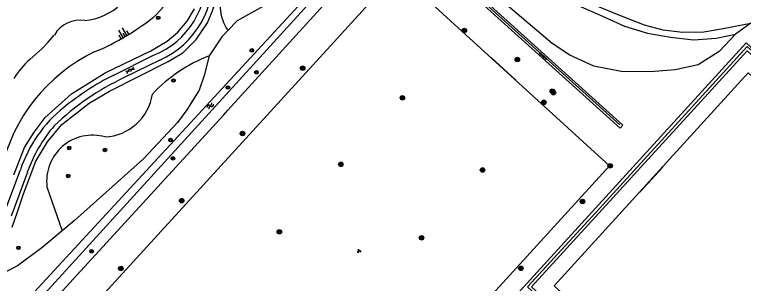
# Model space of a CAD drawing. Extents: x 128000 to 131008, y 398996 to 402500.
# Drawn here: x 128567.7 to 128729.7, y 400058.8 to 400118.4 of the extents above; entities that cross this region are included whole.
import ezdxf

# ---------------------------------------------------------------- set-up
doc = ezdxf.new("R2010")
doc.units = 0
for name, color, linetype in [('bs-afsc-ballenvanger', 7, 'Continuous'), ('bs-afsc-belijning', 7, 'Continuous'), ('bs-afsc-doel', 7, 'Continuous'), ('bs-afsc-poort', 7, 'Continuous'), ('bs-symb-cornervlag', 7, 'Continuous'), ('bs-symb-hydrant', 7, 'Continuous'), ('bs-symb-magneetklep', 7, 'Continuous'), ('bs-symb-sproeier', 7, 'Continuous'), ('gg-afsc-hekwerk', 7, 'Continuous'), ('gg-knt-bovenkant onderkant talud', 7, 'Continuous'), ('gg-knt-verharding', 7, 'Continuous'), ('gg-kntw-bovenkant insteek waterloop', 7, 'Continuous'), ('gg-kntw-waterlijn', 7, 'Continuous'), ('gt-grn-groengrens', 7, 'Continuous'), ('gt-symb-boom', 7, 'Continuous'), ('gt-symb-gesloten verharding', 7, 'Continuous'), ('gt-symb-groenvak', 7, 'Continuous'), ('gt-symb-talud symbool', 7, 'Continuous'), ('gt-symb-tegel verharding', 7, 'Continuous'), ('gt-symb-watersymbool', 7, 'Continuous')]:
    doc.layers.add(name, color=color, linetype=linetype)

# ---------------------------------------------------------------- blocks, each defined once
blk = doc.blocks.new('bs0-SPROEIER')
at = {"layer": 'bs-symb-sproeier'}
for p, q in [((-0.34, 0.2), (0.2, -0.34)), ((-0.21, 0.35), (0.34, -0.2)), ((0.03, 0.4), (0.4, 0.03)), ((-0.4, -0.03), (-0.03, -0.4))]:
    blk.add_line(p, q, dxfattribs=at)
blk.add_circle((0, 0), 0.5, dxfattribs=at)
blk = doc.blocks.new('BS0-MAGNKLP')
at = {"layer": 'bs-symb-magneetklep'}
for p, q in [((-0.34, 0.2), (0.2, -0.34)), ((-0.21, 0.35), (0.34, -0.2)), ((0.03, 0.4), (0.4, 0.03)), ((-0.4, -0.03), (-0.03, -0.4))]:
    blk.add_line(p, q, dxfattribs=at)
blk.add_circle((0, 0), 0.5, dxfattribs=at)
blk = doc.blocks.new('gt0-TEG1')
at = {"layer": 'gt-symb-tegel verharding'}
for p, q in [((-1.13, 0), (1.12, 0)), ((-0.9, -0.25), (-0.9, 0.25)), ((-0.45, -0.25), (-0.45, 0.25)), ((0, -0.25), (0, 0.25)), ((0.45, -0.25), (0.45, 0.25)), ((0.9, -0.25), (0.9, 0.25))]:
    blk.add_line(p, q, dxfattribs=at)
blk = doc.blocks.new('bs0-HYDRANT')
at = {"layer": 'bs-symb-hydrant'}
for p, q in [((-0.34, 0.2), (0.2, -0.34)), ((-0.21, 0.35), (0.34, -0.2)), ((0.03, 0.4), (0.4, 0.03)), ((-0.4, -0.03), (-0.03, -0.4))]:
    blk.add_line(p, q, dxfattribs=at)
blk.add_circle((0, 0), 0.5, dxfattribs=at)
blk = doc.blocks.new('gt0-GRVAK')
at = {"layer": 'gt-symb-groenvak'}
for p, q in [((-0.11, 0.19), (-0.23, 0.24)), ((-0.18, 0.15), (0.09, 0.15)), ((-0.09, 0.21), (-0.16, 0.32)), ((-0.05, 0.21), (-0.05, 0.39)), ((0, 0.21), (0.06, 0.32)), ((0.01, 0.19), (0.13, 0.24)), ((0.26, -0.05), (0.2, 0.06)), ((0.3, -0.05), (0.3, 0.13)), ((0.35, -0.05), (0.41, 0.06)), ((-0.25, -0.23), (-0.36, -0.18)), ((-0.32, -0.26), (-0.05, -0.26)), ((-0.23, -0.21), (-0.29, -0.1)), ((-0.18, -0.2), (-0.18, -0.02)), ((-0.14, -0.21), (-0.07, -0.1)), ((-0.12, -0.23), (0, -0.18)), ((0.24, -0.07), (0.12, -0.02)), ((0.17, -0.11), (0.44, -0.11)), ((0.37, -0.07), (0.49, -0.02))]:
    blk.add_line(p, q, dxfattribs=at)
blk = doc.blocks.new('bs0-CORNVLG')
at = {"layer": 'bs-symb-cornervlag'}
for p, q in [((-0.34, 0.2), (0.2, -0.34)), ((-0.21, 0.35), (0.34, -0.2)), ((0.03, 0.4), (0.4, 0.03)), ((-0.4, -0.03), (-0.03, -0.4))]:
    blk.add_line(p, q, dxfattribs=at)
blk.add_circle((0, 0), 0.5, dxfattribs=at)
blk = doc.blocks.new('gt0-BOOM')
at = {"layer": 'gt-symb-boom'}
for radius in [0.4, 0.2]:
    blk.add_circle((0, 0), radius, dxfattribs=at)
blk = doc.blocks.new('gt0-WA')
at = {"layer": 'gt-symb-watersymbool'}
for centre, start, end in [((-0.32, 0.02), 28.0725, 151.9275), ((0.43, 0.42), 208.0725, 331.9275), ((-0.32, -0.43), 28.0725, 151.9275), ((0.43, -0.03), 208.0725, 331.9275)]:
    blk.add_arc(centre, 0.425, start, end, dxfattribs=at)
blk = doc.blocks.new('gt0-GESVH1')
at = {"layer": 'gt-symb-gesloten verharding'}
for p, q in [((-0.99, -0.26), (0.01, 0.24)), ((0.01, -0.26), (-0.99, 0.24)), ((0.01, 0.24), (1.01, -0.26)), ((1.01, 0.24), (0.01, -0.26))]:
    blk.add_line(p, q, dxfattribs=at)
blk = doc.blocks.new('gt0-TALUD_1')
at = {"layer": 'gt-symb-talud symbool'}
for p, q in [((-1, -1), (-1, 0)), ((-0.5, -2), (-0.5, 0)), ((0.5, -2), (0.5, 0)), ((1, -1), (1, 0)), ((0, -1), (0, 0))]:
    blk.add_line(p, q, dxfattribs=at)

msp = doc.modelspace()

# ---------------------------------------------------------------- linework, layer by layer
at = {"layer": 'bs-afsc-ballenvanger'}
msp.add_line((128661.32, 400130.8), (128702.17, 400093.95), dxfattribs=at)
msp.add_lwpolyline([(128697.64, 400075.41), (128730.46, 400111.34), (128763.04, 400081.62)], dxfattribs=at)
at = {"layer": 'bs-afsc-belijning'}
for points in [[(128632.51, 400010.97), (128585.36, 400054.04), (128652.79, 400127.89), (128699.88, 400084.89), (128632.51, 400010.97)], [(128761.46, 399990.82), (128687.62, 400058.22), (128730.68, 400105.48), (128804.54, 400038.11), (128761.46, 399990.82)]]:
    msp.add_lwpolyline(points, dxfattribs=at)
at = {"layer": 'bs-afsc-doel'}
for p, q in [((128673.58, 400108.95), (128679.11, 400103.86)), ((128706.67, 400079.04), (128711.76, 400084.55))]:
    msp.add_line(p, q, dxfattribs=at)
at = {"layer": 'bs-afsc-poort'}
msp.add_line((128614.19, 400096.21), (128615.08, 400097.19), dxfattribs=at)
at = {"layer": 'gg-afsc-hekwerk'}
for p, q in [((128615.08, 400097.19), (128653.12, 400138.99)), ((128661.32, 400130.8), (128702.17, 400093.95)), ((128614.19, 400096.21), (128615.08, 400097.19))]:
    msp.add_line(p, q, dxfattribs=at)
for points in [[(128697.64, 400075.41), (128730.46, 400111.34), (128763.04, 400081.62)], [(128575.84, 400054.29), (128576.66, 400055.29), (128614.19, 400096.21)], [(128694.03, 400046.73), (128681.67, 400057.99), (128697.64, 400075.41)]]:
    msp.add_lwpolyline(points, dxfattribs=at)
at = {"layer": 'gg-knt-bovenkant onderkant talud'}
msp.add_line((128731.28, 400116.54), (128727.88, 400114.07), dxfattribs=at)
for points in [[(128727.88, 400114.07), (128724.24, 400110.28), (128719.57, 400107.28), (128714.46, 400106.17), (128709.01, 400105.72), (128702.52, 400105.82), (128696.38, 400106.98), (128691.06, 400109.4), (128687.18, 400112.05), (128662.87, 400132.66), (128659.95, 400136.06), (128658.29, 400138.59), (128657.87, 400141.76), (128658.36, 400144.39)], [(128658.36, 400144.39), (128659.66, 400139.14), (128661.96, 400135.82), (128664.7, 400133.3), (128668.47, 400131.01), (128673.47, 400128.65), (128678.22, 400126.69), (128683.27, 400124.36), (128688.09, 400122.58), (128692.92, 400120.48), (128698.31, 400118.09), (128703.25, 400115.86), (128708.34, 400114.3), (128713.46, 400113.41), (128718.55, 400112.81), (128723.59, 400113.18), (128727.88, 400114.07)]]:
    msp.add_lwpolyline(points, dxfattribs=at)
at = {"layer": 'gg-knt-verharding'}
for p, q in [((128589.58, 400104.95), (128598.54, 400109.4)), ((128599.95, 400108.34), (128592.08, 400104.44)), ((128565.34, 400074.14), (128569, 400083.96)), ((128570.54, 400083.44), (128566.97, 400073.71))]:
    msp.add_line(p, q, dxfattribs=at)
for points in [[(128658.43, 400147.51), (128659.46, 400143.07), (128660.87, 400139.35), (128663.19, 400136.35), (128666.05, 400133.69), (128669.66, 400131.75), (128673.6, 400130.14), (128678.6, 400128.07), (128683.64, 400126.01), (128688.49, 400123.97), (128693.73, 400121.78), (128702.87, 400118.02), (128707.57, 400116.15), (128711.74, 400115.04), (128716.21, 400114.52), (128720.83, 400114.61), (128725.15, 400115.35), (128731.28, 400116.54)], [(128702.26, 400093.21), (128702.87, 400093.86), (128661.34, 400131.4), (128660.74, 400130.73), (128702.26, 400093.21)], [(128631.31, 400003.65), (128730.29, 400112.15), (128762.9, 400082.43), (128763.6, 400083.2), (128767.65, 400079.49), (128767.01, 400078.76), (128774.75, 400071.69), (128775.4, 400072.44), (128779.49, 400068.7), (128778.85, 400067.98), (128810.81, 400038.85)], [(128682.57, 400058.02), (128730.51, 400110.42), (128809.6, 400038.48), (128761.71, 399985.83), (128682.57, 400058.02)]]:
    msp.add_lwpolyline(points, dxfattribs=at)
for centre, radius, start, end in [((128591.92, 400126.46), 18.3, 291.2144, 6.5868), ((128591.97, 400126.44), 19.78, 293.7941, 6.8212), ((128616.7, 400051.93), 58, 115.121, 133.8551), ((128617.32, 400050.42), 61.17, 116.9619, 129.2266), ((128597.31, 400074.55), 29.84, 128.7648, 161.6195), ((128601.23, 400072.53), 32.58, 139.3396, 160.4229)]:
    msp.add_arc(centre, radius, start, end, dxfattribs=at)
at = {"layer": 'gg-kntw-bovenkant insteek waterloop'}
for p, q in [((128650.14, 400141.4), (128570.22, 400054.89)), ((128571.64, 400053.48), (128651.34, 400140.91))]:
    msp.add_line(p, q, dxfattribs=at)
for centre, radius, start, end in [((128588.54, 400129.05), 15.07, 315.2818, 345.7806), ((128564.23, 400161.13), 55.22, 292.5685, 309.3651), ((128602, 400075.81), 38.13, 115.7794, 167.5981)]:
    msp.add_arc(centre, radius, start, end, dxfattribs=at)
at = {"layer": 'gg-kntw-waterlijn'}
msp.add_lwpolyline([(128571.1, 400108.48), (128573.76, 400110.82), (128575.19, 400112.32), (128576.53, 400113.9)], dxfattribs=at)
for centre, radius, start, end in [((128581.87, 400131.07), 14.02, 275.8141, 62.5632), ((128582.26, 400110.59), 6.61, 81.0491, 149.9652), ((128584.51, 400093.45), 20.14, 131.7637, 147.568)]:
    msp.add_arc(centre, radius, start, end, dxfattribs=at)
at = {"layer": 'gt-grn-groengrens'}
msp.add_line((128574.9, 400080.21), (128578.31, 400070.44), dxfattribs=at)
for points in [[(128567.14, 400071.24), (128568.35, 400074.63), (128569.72, 400078.61), (128572.44, 400085.89), (128575.02, 400090.18), (128578.24, 400094.03), (128584.27, 400098.76), (128588.83, 400101.44), (128601.83, 400108.01), (128605.09, 400109.96), (128608.07, 400112.91), (128610.58, 400116.63), (128611.69, 400119.27), (128612.43, 400121.59), (128613.06, 400126.85), (128612.76, 400131.71), (128611.45, 400137.04), (128609.68, 400141.16), (128608.03, 400144.58), (128604.01, 400150.48), (128595.03, 400162.08)], [(128650.14, 400141.4), (128647.63, 400142.41), (128646.43, 400141.18), (128644.34, 400140.79), (128641.89, 400139.47), (128633.33, 400135.98), (128631.41, 400132.05), (128630.97, 400128.81), (128629.66, 400125.4), (128627.65, 400123.31), (128624.22, 400121), (128617.15, 400117.04), (128615.1, 400114.9)], [(128567.53, 400082.83), (128569.89, 400088.93), (128572.03, 400092.37), (128574.47, 400095.56), (128580.33, 400100.82), (128587.82, 400105.53), (128597.99, 400110.4), (128601.61, 400112.53), (128603.99, 400114.52), (128606.07, 400116.99), (128607.68, 400119.72)], [(128615.1, 400114.9), (128613.78, 400113.54), (128610.94, 400109.27)], [(128610.94, 400109.27), (128609.85, 400104.89), (128608.72, 400101.65), (128606, 400097.27), (128603.88, 400094.45), (128596.33, 400086.41), (128581.02, 400072.71), (128578.31, 400070.44)], [(128578.31, 400070.44), (128573.79, 400066.66), (128568.38, 400062.64), (128564.78, 400060.84), (128563.97, 400059.64)]]:
    msp.add_lwpolyline(points, dxfattribs=at)
for centre, radius, start, end in [((128623.26, 400120.49), 9.89, 89.3508, 214.3683), ((128622.82, 400078.04), 33.41, 110.8358, 137.0642), ((128587.18, 400102.56), 11.31, 273.2115, 351.0278), ((128585.01, 400081.47), 10.19, 74.0374, 187.0512)]:
    msp.add_arc(centre, radius, start, end, dxfattribs=at)

# ---------------------------------------------------------------- block references
at = {"layer": 'bs-symb-cornervlag'}
msp.add_blockref('bs0-CORNVLG', (128700.03, 400084.88), dxfattribs=at)
at = {"layer": 'bs-symb-hydrant'}
msp.add_blockref('bs0-HYDRANT', (128679.43, 400108.49), dxfattribs=at)
at = {"layer": 'bs-symb-magneetklep'}
for p in [(128687.18, 400101.43), (128687.44, 400101.1)]:
    msp.add_blockref('BS0-MAGNKLP', p, dxfattribs=at)
at = {"layer": 'bs-symb-sproeier'}
for p in [(128667.65, 400114.92), (128631.71, 400106.56), (128653.88, 400099.98), (128685.3, 400098.97), (128618.34, 400092.04), (128640.21, 400085.18), (128671.69, 400083.92), (128604.82, 400077.14), (128693.91, 400076.95), (128626.52, 400070.21), (128658.14, 400068.89), (128591.33, 400062.07), (128680.21, 400062.1)]:
    msp.add_blockref('bs0-SPROEIER', p, dxfattribs=at)
at = {"layer": 'gt-symb-boom'}
for p in [(128599.62, 400117.73), (128620.4, 400110.48), (128621.44, 400105.65), (128603.02, 400103.81), (128615.1, 400102.25), (128602.36, 400090.57), (128579.83, 400088.85), (128587.77, 400088.39), (128602.89, 400086.52), (128579.63, 400082.63), (128568.58, 400066.66), (128584.81, 400065.89)]:
    msp.add_blockref('gt0-BOOM', p, dxfattribs=at)
at = {"layer": 'gt-symb-gesloten verharding', "rotation": -151.56337130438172}
msp.add_blockref('gt0-GESVH1', (128593.39, 400106.07), dxfattribs=at)
at = {"layer": 'gt-symb-groenvak'}
msp.add_blockref('gt0-GRVAK', (128644.21, 400065.97), dxfattribs=at)
at = {"layer": 'gt-symb-talud symbool', "xscale": 0.9998369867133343, "yscale": 0.9998369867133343, "rotation": -148.99693247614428}
msp.add_blockref('gt0-TALUD_1', (128592.24, 400113.5), dxfattribs=at)
at = {"layer": 'gt-symb-tegel verharding', "rotation": 137.63383016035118}
msp.add_blockref('gt0-TEG1', (128685.09, 400109.23), dxfattribs=at)
at = {"layer": 'gt-symb-watersymbool', "rotation": 47.229071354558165}
msp.add_blockref('gt0-WA', (128611.16, 400098.14), dxfattribs=at)

doc.saveas('drawing.dxf')
